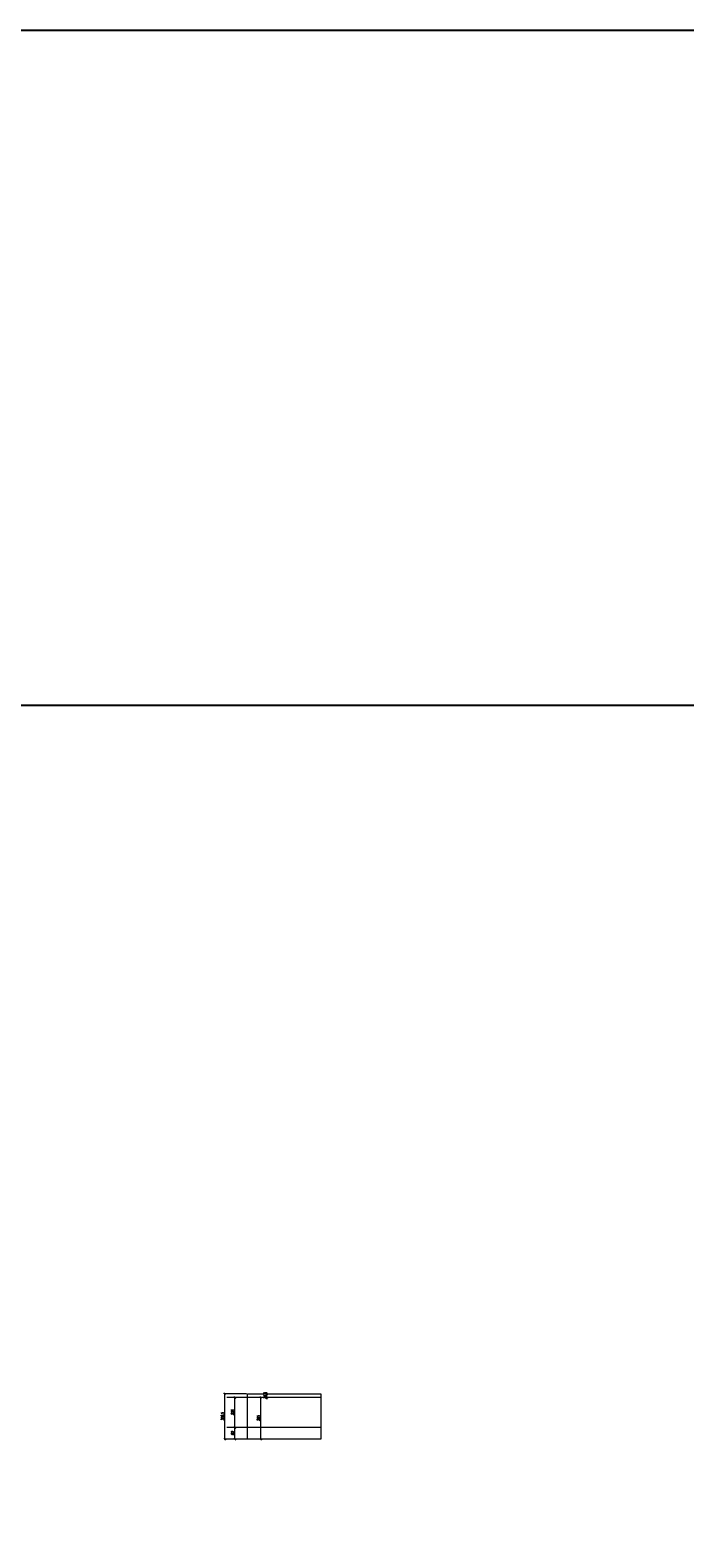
# Model space of a CAD drawing. Header units: millimetres. Extents: x -14047 to 49934, y -21523 to 14989.
# Tile 375 of 580: x 14161 to 18636, y 3926 to 14232. Entities that reach past the tile are written whole.
import ezdxf

# ---------------------------------------------------------------- set-up
doc = ezdxf.new("R2010")
doc.units = ezdxf.units.MM
doc.layers.get('Defpoints').update_dxf_attribs({"color": 252})
doc.layers.add('A-KOTY', color=2, linetype='Continuous')
doc.layers.add('A_STOLARKA OKIENNA', color=141, linetype='Continuous', lineweight=15)
doc.styles.add('STYLE2', font='romans.shx', dxfattribs={"width": 0.6, "oblique": 10})
doc.dimstyles.new('4x VD', dxfattribs={"dimscale": 4, "dimtxt": 5, "dimasz": 3, "dimexe": 1, "dimexo": 2, "dimgap": 1, "dimtad": 1, "dimdec": 1, "dimrnd": 0.5, "dimdsep": 46, "dimtxsty": 'STYLE2', "dimblk": 'OBLIQUE', "dimcen": 10, "dimclrd": 1, "dimclre": 1, "dimclrt": 2, "dimadec": 1, "dimazin": 3, "dimtfac": 0.3, "dimtdec": 1, "dimtix": 1, "dimtmove": 2, "dimatfit": 0, "dimldrblk": 'DOT', "dimfxl": 1, "dimtolj": 1, "dimlwd": -1, "dimlwe": -1, "dimarcsym": 0})

# ---------------------------------------------------------------- blocks, each defined once
blk = doc.blocks.new('_Oblique')
at = {"color": 0, "linetype": 'ByBlock', "lineweight": -2}
blk.add_line((-0.5, -0.5), (0.5, 0.5), dxfattribs=at)
blk = doc.blocks.new('*D199')
at = {"layer": 'A_STOLARKA OKIENNA', "color": 1}
for p, q in [((15562, 4680), (15556, 4680)), ((15560, 4600), (15560, 4680)), ((15562, 4600), (15556, 4600))]:
    blk.add_line(p, q, dxfattribs=at)
at = {"layer": 'Defpoints', "color": 0}
for p in [(15560, 4680), (15570, 4680), (15570, 4600)]:
    blk.add_point(p, dxfattribs=at)
at = {"layer": 'A_STOLARKA OKIENNA', "color": 1, "xscale": 12, "yscale": 12, "zscale": 12}
for p, rotation in [((15560, 4680), 90), ((15560, 4600), 270)]:
    blk.add_blockref('_Oblique', p, dxfattribs=dict(at, rotation=rotation))
at = {"layer": 'A_STOLARKA OKIENNA', "color": 2, "insert": (15546, 4640), "char_height": 20, "attachment_point": 5, "rotation": 90, "style": 'STYLE2'}
blk.add_mtext('\\A1;80', dxfattribs=at)
blk = doc.blocks.new('_Dot')
at = {"color": 0, "linetype": 'ByBlock', "lineweight": -2}
blk.add_line((-0.5, 0), (-1, 0), dxfattribs=at)
at = {"color": 0, "linetype": 'ByBlock', "const_width": 0.5}
blk.add_lwpolyline([(-0.25, 0, 1), (0.25, 0, 1)], format="xyb", close=True, dxfattribs=at)
blk = doc.blocks.new('*D200')
at = {"layer": 'A_STOLARKA OKIENNA', "color": 1}
for p, q in [((15563, 4885), (15556, 4885)), ((15560, 4680), (15560, 4885)), ((15562, 4680), (15556, 4680))]:
    blk.add_line(p, q, dxfattribs=at)
at = {"layer": 'Defpoints', "color": 0}
for p in [(15560, 4885), (15571, 4885), (15570, 4680)]:
    blk.add_point(p, dxfattribs=at)
at = {"layer": 'A_STOLARKA OKIENNA', "color": 1, "xscale": 12, "yscale": 12, "zscale": 12}
for p, rotation in [((15560, 4885), 90), ((15560, 4680), 270)]:
    blk.add_blockref('_Oblique', p, dxfattribs=dict(at, rotation=rotation))
at = {"layer": 'A_STOLARKA OKIENNA', "color": 2, "insert": (15546, 4783), "char_height": 20, "attachment_point": 5, "rotation": 90, "style": 'STYLE2'}
blk.add_mtext('\\A1;205', dxfattribs=at)
blk = doc.blocks.new('*D201')
at = {"layer": 'A_STOLARKA OKIENNA', "color": 1}
for p, q in [((15640, 4910), (15487, 4910)), ((15491, 4600), (15491, 4910)), ((15640, 4600), (15487, 4600))]:
    blk.add_line(p, q, dxfattribs=at)
at = {"layer": 'Defpoints', "color": 0}
for p in [(15491, 4910), (15648, 4910), (15648, 4600)]:
    blk.add_point(p, dxfattribs=at)
at = {"layer": 'A_STOLARKA OKIENNA', "color": 1, "xscale": 12, "yscale": 12, "zscale": 12}
for p, rotation in [((15491, 4910), 90), ((15491, 4600), 270)]:
    blk.add_blockref('_Oblique', p, dxfattribs=dict(at, rotation=rotation))
at = {"layer": 'A_STOLARKA OKIENNA', "color": 2, "insert": (15477, 4755), "char_height": 20, "attachment_point": 5, "rotation": 90, "style": 'STYLE2'}
blk.add_mtext('\\A1;309.5', dxfattribs=at)
blk = doc.blocks.new('*D202')
at = {"layer": 'A_STOLARKA OKIENNA', "color": 1}
for p, q in [((15736, 4885), (15732, 4885)), ((15736, 4885), (15736, 4600)), ((15736, 4600), (15732, 4600))]:
    blk.add_line(p, q, dxfattribs=at)
at = {"layer": 'Defpoints', "color": 0}
for p in [(15744, 4885), (15736, 4600), (15744, 4600)]:
    blk.add_point(p, dxfattribs=at)
at = {"layer": 'A_STOLARKA OKIENNA', "color": 1, "xscale": 12, "yscale": 12, "zscale": 12}
for p, rotation in [((15736, 4885), 90), ((15736, 4600), 270)]:
    blk.add_blockref('_Oblique', p, dxfattribs=dict(at, rotation=rotation))
at = {"layer": 'A_STOLARKA OKIENNA', "color": 2, "insert": (15722, 4743), "char_height": 20, "attachment_point": 5, "rotation": 90, "style": 'STYLE2'}
blk.add_mtext('\\A1;285', dxfattribs=at)
blk = doc.blocks.new('*D203')
at = {"layer": 'A_STOLARKA OKIENNA', "color": 1}
for p, q in [((15776, 4910), (15776, 4910)), ((15776, 4885), (15776, 4885)), ((15780, 4910), (15780, 4922)), ((15780, 4885), (15780, 4910)), ((15780, 4885), (15780, 4873))]:
    blk.add_line(p, q, dxfattribs=at)
at = {"layer": 'Defpoints', "color": 0}
for p in [(15780, 4910), (15784, 4910), (15784, 4885)]:
    blk.add_point(p, dxfattribs=at)
at = {"layer": 'A_STOLARKA OKIENNA', "color": 1, "xscale": 12, "yscale": 12, "zscale": 12}
for p, rotation in [((15780, 4910), 270), ((15780, 4885), 90)]:
    blk.add_blockref('_Oblique', p, dxfattribs=dict(at, rotation=rotation))
at = {"layer": 'A_STOLARKA OKIENNA', "color": 2, "insert": (15766, 4898), "char_height": 20, "attachment_point": 5, "rotation": 90, "style": 'STYLE2'}
blk.add_mtext('\\A1;24.5', dxfattribs=at)

msp = doc.modelspace()

# ---------------------------------------------------------------- linework, layer by layer
at = {"layer": 'A-KOTY'}
msp.add_lwpolyline([(8616.172, 9618.463), (36495.359, 9618.463), (36495.359, 1157.085), (8616.172, 1157.085)], close=True, dxfattribs=at)
at = {"layer": 'A_STOLARKA OKIENNA'}
for p, q in [((16147.76, 4885.354), (15506.147, 4885.354)), ((16147.76, 4680.354), (15506.147, 4680.354)), ((16147.76, 4600.354), (15506.147, 4600.354))]:
    msp.add_line(p, q, dxfattribs=at)
msp.add_lwpolyline([(16147.76, 4909.854), (16147.76, 4600.354), (15647.76, 4600.354), (15647.76, 4909.854)], close=True, dxfattribs=at)
at = {"layer": 'Defpoints', "color": 1}
msp.add_lwpolyline([(-3305.432, 14232.273), (37585.961, 14232.273), (37585.961, -3325.025), (-3305.432, -3325.025)], close=True, dxfattribs=at)

# ---------------------------------------------------------------- dimensions: what is measured, and where the dimension line sits
at = {"layer": 'A_STOLARKA OKIENNA'}
for base, p1, p2, picture, middle in [((15491.219, 4909.854), (15647.76, 4600.354), (15647.76, 4909.854), '*D201', (15477.219, 4755.104)), ((15560.488, 4885.354), (15569.577, 4680.354), (15571.27, 4885.354), '*D200', (15546.488, 4782.854)), ((15736.213, 4600.354), (15744.392, 4885.354), (15744.392, 4600.354), '*D202', (15722.213, 4742.854)), ((15560.488, 4680.354), (15569.577, 4600.354), (15569.577, 4680.354), '*D199', (15546.488, 4640.354))]:
    dim = msp.add_linear_dim(base=base, p1=p1, p2=p2, angle=90, dimstyle='4x VD', dxfattribs=at)
    dim.commit()
    dim.dimension.update_dxf_attribs({"geometry": picture, "text_midpoint": middle})
dim = msp.add_linear_dim(base=(15779.541, 4909.854), p1=(15783.935, 4885.354), p2=(15783.935, 4909.854), angle=90, dimstyle='4x VD', override={"dimblk": 'Oblique'}, dxfattribs=at)
dim.commit()
dim.dimension.update_dxf_attribs({"geometry": '*D203', "text_midpoint": (15765.541, 4897.604)})

doc.saveas('drawing.dxf')
